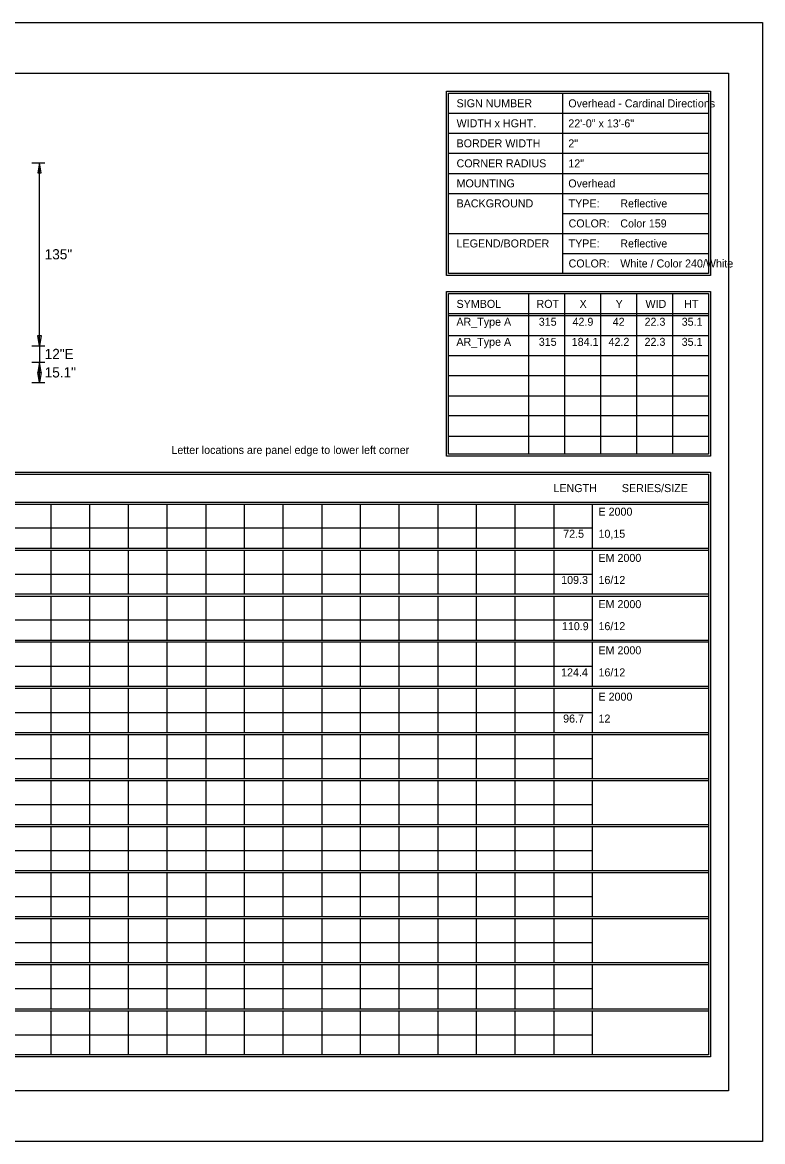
# Model space of a CAD drawing. Extents: x 1806251 to 1809821, y 414895 to 422886.
# Drawn here: x 1809679.43 to 1809684.89, y 415235.97 to 415244.23 of the extents above; entities that cross this region are included whole.
import ezdxf

# ---------------------------------------------------------------- set-up
doc = ezdxf.new("R2010")
doc.units = 0
doc.layers.add('GSDIMS', color=7, linetype='Continuous')
doc.layers.add('GSSHT', color=7, linetype='Continuous')

msp = doc.modelspace()

# ---------------------------------------------------------------- linework, layer by layer
at = {"layer": 'GSDIMS'}
for p, q in [((1809679.4963, 415243.192), (1809679.59, 415243.192)), ((1809679.5525, 415241.8421), (1809679.5525, 415243.192)), ((1809679.4963, 415241.8421), (1809679.59, 415241.8421)), ((1809679.4963, 415241.8421), (1809679.59, 415241.8421)), ((1809679.5525, 415241.8421), (1809679.5525, 415241.7221)), ((1809679.4963, 415241.7221), (1809679.59, 415241.7221)), ((1809679.4963, 415241.7221), (1809679.59, 415241.7221)), ((1809679.5525, 415241.571), (1809679.5525, 415241.7221)), ((1809679.4963, 415241.571), (1809679.59, 415241.571))]:
    msp.add_line(p, q, dxfattribs=at)
for points in [[(1809679.5525, 415243.192), (1809679.54, 415243.117), (1809679.565, 415243.117)], [(1809679.5525, 415241.8421), (1809679.54, 415241.9171), (1809679.565, 415241.9171)], [(1809679.5525, 415241.7221), (1809679.54, 415241.6471), (1809679.565, 415241.6471)], [(1809679.5525, 415241.571), (1809679.54, 415241.646), (1809679.565, 415241.646)]]:
    msp.add_lwpolyline(points, close=True, dxfattribs=at)
at = {"layer": 'GSSHT'}
for p, q in [((1809672.1348, 415244.2272), (1809684.889, 415244.2272)), ((1809684.889, 415244.2272), (1809684.889, 415235.9734)), ((1809683.4125, 415243.7045), (1809683.4125, 415242.3756)), ((1809682.5709, 415243.5568), (1809684.4904, 415243.5568)), ((1809682.5709, 415243.4092), (1809684.4904, 415243.4092)), ((1809682.5709, 415243.2615), (1809684.4904, 415243.2615)), ((1809682.5709, 415243.1139), (1809684.4904, 415243.1139)), ((1809682.5709, 415242.9662), (1809684.4904, 415242.9662)), ((1809683.4125, 415242.8186), (1809684.4904, 415242.8186)), ((1809682.5709, 415242.6709), (1809684.4904, 415242.6709)), ((1809683.4125, 415242.5232), (1809684.4904, 415242.5232)), ((1809683.1615, 415242.2279), (1809683.1615, 415241.0438)), ((1809683.4273, 415242.2279), (1809683.4273, 415241.0438)), ((1809683.6931, 415242.2279), (1809683.6931, 415241.0438)), ((1809683.9588, 415242.2279), (1809683.9588, 415241.0438)), ((1809684.2246, 415242.2279), (1809684.2246, 415241.0438)), ((1809682.5709, 415242.0803), (1809684.4904, 415242.0803)), ((1809682.5709, 415242.0655), (1809684.4904, 415242.0655)), ((1809682.5709, 415241.9179), (1809684.4904, 415241.9179)), ((1809682.5709, 415241.7702), (1809684.4904, 415241.7702)), ((1809682.5709, 415241.6226), (1809684.4904, 415241.6226)), ((1809682.5709, 415241.472), (1809684.4904, 415241.472)), ((1809682.5709, 415241.3273), (1809684.4904, 415241.3273)), ((1809682.5709, 415241.1767), (1809684.4904, 415241.1767)), ((1809672.7815, 415240.6894), (1809684.4904, 415240.6894)), ((1809672.7815, 415240.6746), (1809684.4904, 415240.6746)), ((1809679.6356, 415240.6746), (1809679.6356, 415240.3498)), ((1809679.922, 415240.6746), (1809679.922, 415240.3498)), ((1809680.2055, 415240.6746), (1809680.2055, 415240.3498)), ((1809680.4919, 415240.6746), (1809680.4919, 415240.3498)), ((1809680.7784, 415240.6746), (1809680.7784, 415240.3498)), ((1809681.0619, 415240.6746), (1809681.0619, 415240.3498)), ((1809681.3483, 415240.6746), (1809681.3483, 415240.3498)), ((1809681.6348, 415240.6746), (1809681.6348, 415240.3498)), ((1809681.9183, 415240.6746), (1809681.9183, 415240.3498)), ((1809682.2047, 415240.6746), (1809682.2047, 415240.3498)), ((1809682.4912, 415240.6746), (1809682.4912, 415240.3498)), ((1809682.7747, 415240.6746), (1809682.7747, 415240.3498)), ((1809683.0611, 415240.6746), (1809683.0611, 415240.3498)), ((1809683.3475, 415240.6746), (1809683.3475, 415240.3498)), ((1809683.631, 415240.6746), (1809683.631, 415240.3498)), ((1809672.7815, 415240.5004), (1809683.631, 415240.5004)), ((1809672.7815, 415240.3498), (1809684.4904, 415240.3498)), ((1809672.7815, 415240.335), (1809684.4904, 415240.335)), ((1809679.6356, 415240.335), (1809679.6356, 415240.0132)), ((1809679.922, 415240.335), (1809679.922, 415240.0132)), ((1809680.2055, 415240.335), (1809680.2055, 415240.0132)), ((1809680.4919, 415240.335), (1809680.4919, 415240.0132)), ((1809680.7784, 415240.335), (1809680.7784, 415240.0132)), ((1809681.0619, 415240.335), (1809681.0619, 415240.0132)), ((1809681.3483, 415240.335), (1809681.3483, 415240.0132)), ((1809681.6348, 415240.335), (1809681.6348, 415240.0132)), ((1809681.9183, 415240.335), (1809681.9183, 415240.0132)), ((1809682.2047, 415240.335), (1809682.2047, 415240.0132)), ((1809682.4912, 415240.335), (1809682.4912, 415240.0132)), ((1809682.7747, 415240.335), (1809682.7747, 415240.0132)), ((1809683.0611, 415240.335), (1809683.0611, 415240.0132)), ((1809683.3475, 415240.335), (1809683.3475, 415240.0132)), ((1809683.631, 415240.335), (1809683.631, 415240.0132)), ((1809672.7815, 415240.1579), (1809683.631, 415240.1579)), ((1809672.7815, 415240.0132), (1809684.4904, 415240.0132)), ((1809672.7815, 415239.9954), (1809684.4904, 415239.9954)), ((1809679.6356, 415239.9954), (1809679.6356, 415239.6706)), ((1809679.922, 415239.9954), (1809679.922, 415239.6706)), ((1809680.2055, 415239.9954), (1809680.2055, 415239.6706)), ((1809680.4919, 415239.9954), (1809680.4919, 415239.6706)), ((1809680.7784, 415239.9954), (1809680.7784, 415239.6706)), ((1809681.0619, 415239.9954), (1809681.0619, 415239.6706)), ((1809681.3483, 415239.9954), (1809681.3483, 415239.6706)), ((1809681.6348, 415239.9954), (1809681.6348, 415239.6706)), ((1809681.9183, 415239.9954), (1809681.9183, 415239.6706)), ((1809682.2047, 415239.9954), (1809682.2047, 415239.6706)), ((1809682.4912, 415239.9954), (1809682.4912, 415239.6706)), ((1809682.7747, 415239.9954), (1809682.7747, 415239.6706)), ((1809683.0611, 415239.9954), (1809683.0611, 415239.6706)), ((1809683.3475, 415239.9954), (1809683.3475, 415239.6706)), ((1809683.631, 415239.9954), (1809683.631, 415239.6706)), ((1809672.7815, 415239.8212), (1809683.631, 415239.8212)), ((1809672.7815, 415239.6706), (1809684.4904, 415239.6706)), ((1809672.7815, 415239.6588), (1809684.4904, 415239.6588)), ((1809679.6356, 415239.6588), (1809679.6356, 415239.331)), ((1809679.922, 415239.6588), (1809679.922, 415239.331)), ((1809680.2055, 415239.6588), (1809680.2055, 415239.331)), ((1809680.4919, 415239.6588), (1809680.4919, 415239.331)), ((1809680.7784, 415239.6588), (1809680.7784, 415239.331)), ((1809681.0619, 415239.6588), (1809681.0619, 415239.331)), ((1809681.3483, 415239.6588), (1809681.3483, 415239.331)), ((1809681.6348, 415239.6588), (1809681.6348, 415239.331)), ((1809681.9183, 415239.6588), (1809681.9183, 415239.331)), ((1809682.2047, 415239.6588), (1809682.2047, 415239.331)), ((1809682.4912, 415239.6588), (1809682.4912, 415239.331)), ((1809682.7747, 415239.6588), (1809682.7747, 415239.331)), ((1809683.0611, 415239.6588), (1809683.0611, 415239.331)), ((1809683.3475, 415239.6588), (1809683.3475, 415239.331)), ((1809683.631, 415239.6588), (1809683.631, 415239.331)), ((1809672.7815, 415239.4787), (1809683.631, 415239.4787)), ((1809672.7815, 415239.331), (1809684.4904, 415239.331)), ((1809672.7815, 415239.3162), (1809684.4904, 415239.3162)), ((1809679.6356, 415239.3162), (1809679.6356, 415238.9914)), ((1809679.922, 415239.3162), (1809679.922, 415238.9914)), ((1809680.2055, 415239.3162), (1809680.2055, 415238.9914)), ((1809680.4919, 415239.3162), (1809680.4919, 415238.9914)), ((1809680.7784, 415239.3162), (1809680.7784, 415238.9914)), ((1809681.0619, 415239.3162), (1809681.0619, 415238.9914)), ((1809681.3483, 415239.3162), (1809681.3483, 415238.9914)), ((1809681.6348, 415239.3162), (1809681.6348, 415238.9914)), ((1809681.9183, 415239.3162), (1809681.9183, 415238.9914)), ((1809682.2047, 415239.3162), (1809682.2047, 415238.9914)), ((1809682.4912, 415239.3162), (1809682.4912, 415238.9914)), ((1809682.7747, 415239.3162), (1809682.7747, 415238.9914)), ((1809683.0611, 415239.3162), (1809683.0611, 415238.9914)), ((1809683.3475, 415239.3162), (1809683.3475, 415238.9914)), ((1809683.631, 415239.3162), (1809683.631, 415238.9914)), ((1809672.7815, 415239.139), (1809683.631, 415239.139)), ((1809672.7815, 415238.9914), (1809684.4904, 415238.9914)), ((1809672.7815, 415238.9766), (1809684.4904, 415238.9766)), ((1809679.6356, 415238.9766), (1809679.6356, 415238.6518)), ((1809679.922, 415238.9766), (1809679.922, 415238.6518)), ((1809680.2055, 415238.9766), (1809680.2055, 415238.6518)), ((1809680.4919, 415238.9766), (1809680.4919, 415238.6518)), ((1809680.7784, 415238.9766), (1809680.7784, 415238.6518)), ((1809681.0619, 415238.9766), (1809681.0619, 415238.6518)), ((1809681.3483, 415238.9766), (1809681.3483, 415238.6518)), ((1809681.6348, 415238.9766), (1809681.6348, 415238.6518)), ((1809681.9183, 415238.9766), (1809681.9183, 415238.6518)), ((1809682.2047, 415238.9766), (1809682.2047, 415238.6518)), ((1809682.4912, 415238.9766), (1809682.4912, 415238.6518)), ((1809682.7747, 415238.9766), (1809682.7747, 415238.6518)), ((1809683.0611, 415238.9766), (1809683.0611, 415238.6518)), ((1809683.3475, 415238.9766), (1809683.3475, 415238.6518)), ((1809683.631, 415238.9766), (1809683.631, 415238.6518)), ((1809672.7815, 415238.7994), (1809683.631, 415238.7994)), ((1809672.7815, 415238.6518), (1809684.4904, 415238.6518)), ((1809672.7815, 415238.637), (1809684.4904, 415238.637)), ((1809679.6356, 415238.637), (1809679.6356, 415238.3122)), ((1809679.922, 415238.637), (1809679.922, 415238.3122)), ((1809680.2055, 415238.637), (1809680.2055, 415238.3122)), ((1809680.4919, 415238.637), (1809680.4919, 415238.3122)), ((1809680.7784, 415238.637), (1809680.7784, 415238.3122)), ((1809681.0619, 415238.637), (1809681.0619, 415238.3122)), ((1809681.3483, 415238.637), (1809681.3483, 415238.3122)), ((1809681.6348, 415238.637), (1809681.6348, 415238.3122)), ((1809681.9183, 415238.637), (1809681.9183, 415238.3122)), ((1809682.2047, 415238.637), (1809682.2047, 415238.3122)), ((1809682.4912, 415238.637), (1809682.4912, 415238.3122)), ((1809682.7747, 415238.637), (1809682.7747, 415238.3122)), ((1809683.0611, 415238.637), (1809683.0611, 415238.3122)), ((1809683.3475, 415238.637), (1809683.3475, 415238.3122)), ((1809683.631, 415238.637), (1809683.631, 415238.3122)), ((1809672.7815, 415238.4598), (1809683.631, 415238.4598)), ((1809672.7815, 415238.3122), (1809684.4904, 415238.3122)), ((1809672.7815, 415238.2974), (1809684.4904, 415238.2974)), ((1809679.6356, 415238.2974), (1809679.6356, 415237.9726)), ((1809679.922, 415238.2974), (1809679.922, 415237.9726)), ((1809680.2055, 415238.2974), (1809680.2055, 415237.9726)), ((1809680.4919, 415238.2974), (1809680.4919, 415237.9726)), ((1809680.7784, 415238.2974), (1809680.7784, 415237.9726)), ((1809681.0619, 415238.2974), (1809681.0619, 415237.9726)), ((1809681.3483, 415238.2974), (1809681.3483, 415237.9726)), ((1809681.6348, 415238.2974), (1809681.6348, 415237.9726)), ((1809681.9183, 415238.2974), (1809681.9183, 415237.9726)), ((1809682.2047, 415238.2974), (1809682.2047, 415237.9726)), ((1809682.4912, 415238.2974), (1809682.4912, 415237.9726)), ((1809682.7747, 415238.2974), (1809682.7747, 415237.9726)), ((1809683.0611, 415238.2974), (1809683.0611, 415237.9726)), ((1809683.3475, 415238.2974), (1809683.3475, 415237.9726)), ((1809683.631, 415238.2974), (1809683.631, 415237.9726)), ((1809672.7815, 415238.1202), (1809683.631, 415238.1202)), ((1809672.7815, 415237.9726), (1809684.4904, 415237.9726)), ((1809672.7815, 415237.9578), (1809684.4904, 415237.9578)), ((1809679.6356, 415237.9578), (1809679.6356, 415237.633)), ((1809679.922, 415237.9578), (1809679.922, 415237.633)), ((1809680.2055, 415237.9578), (1809680.2055, 415237.633)), ((1809680.4919, 415237.9578), (1809680.4919, 415237.633)), ((1809680.7784, 415237.9578), (1809680.7784, 415237.633)), ((1809681.0619, 415237.9578), (1809681.0619, 415237.633)), ((1809681.3483, 415237.9578), (1809681.3483, 415237.633)), ((1809681.6348, 415237.9578), (1809681.6348, 415237.633)), ((1809681.9183, 415237.9578), (1809681.9183, 415237.633)), ((1809682.2047, 415237.9578), (1809682.2047, 415237.633)), ((1809682.4912, 415237.9578), (1809682.4912, 415237.633)), ((1809682.7747, 415237.9578), (1809682.7747, 415237.633)), ((1809683.0611, 415237.9578), (1809683.0611, 415237.633)), ((1809683.3475, 415237.9578), (1809683.3475, 415237.633)), ((1809683.631, 415237.9578), (1809683.631, 415237.633)), ((1809672.7815, 415237.7806), (1809683.631, 415237.7806)), ((1809672.7815, 415237.633), (1809684.4904, 415237.633)), ((1809672.7815, 415237.6182), (1809684.4904, 415237.6182)), ((1809679.6356, 415237.6182), (1809679.6356, 415237.2934)), ((1809679.922, 415237.6182), (1809679.922, 415237.2934)), ((1809680.2055, 415237.6182), (1809680.2055, 415237.2934)), ((1809680.4919, 415237.6182), (1809680.4919, 415237.2934)), ((1809680.7784, 415237.6182), (1809680.7784, 415237.2934)), ((1809681.0619, 415237.6182), (1809681.0619, 415237.2934)), ((1809681.3483, 415237.6182), (1809681.3483, 415237.2934)), ((1809681.6348, 415237.6182), (1809681.6348, 415237.2934)), ((1809681.9183, 415237.6182), (1809681.9183, 415237.2934)), ((1809682.2047, 415237.6182), (1809682.2047, 415237.2934)), ((1809682.4912, 415237.6182), (1809682.4912, 415237.2934)), ((1809682.7747, 415237.6182), (1809682.7747, 415237.2934)), ((1809683.0611, 415237.6182), (1809683.0611, 415237.2934)), ((1809683.3475, 415237.6182), (1809683.3475, 415237.2934)), ((1809683.631, 415237.6182), (1809683.631, 415237.2934)), ((1809672.7815, 415237.441), (1809683.631, 415237.441)), ((1809672.7815, 415237.2934), (1809684.4904, 415237.2934)), ((1809672.7815, 415237.2786), (1809684.4904, 415237.2786)), ((1809679.6356, 415237.2786), (1809679.6356, 415236.9538)), ((1809679.922, 415237.2786), (1809679.922, 415236.9538)), ((1809680.2055, 415237.2786), (1809680.2055, 415236.9538)), ((1809680.4919, 415237.2786), (1809680.4919, 415236.9538)), ((1809680.7784, 415237.2786), (1809680.7784, 415236.9538)), ((1809681.0619, 415237.2786), (1809681.0619, 415236.9538)), ((1809681.3483, 415237.2786), (1809681.3483, 415236.9538)), ((1809681.6348, 415237.2786), (1809681.6348, 415236.9538)), ((1809681.9183, 415237.2786), (1809681.9183, 415236.9538)), ((1809682.2047, 415237.2786), (1809682.2047, 415236.9538)), ((1809682.4912, 415237.2786), (1809682.4912, 415236.9538)), ((1809682.7747, 415237.2786), (1809682.7747, 415236.9538)), ((1809683.0611, 415237.2786), (1809683.0611, 415236.9538)), ((1809683.3475, 415237.2786), (1809683.3475, 415236.9538)), ((1809683.631, 415237.2786), (1809683.631, 415236.9538)), ((1809672.7815, 415237.1014), (1809683.631, 415237.1014)), ((1809672.7815, 415236.9538), (1809684.4904, 415236.9538)), ((1809672.7815, 415236.939), (1809684.4904, 415236.939)), ((1809679.6356, 415236.939), (1809679.6356, 415236.6142)), ((1809679.922, 415236.939), (1809679.922, 415236.6142)), ((1809680.2055, 415236.939), (1809680.2055, 415236.6142)), ((1809680.4919, 415236.939), (1809680.4919, 415236.6142)), ((1809680.7784, 415236.939), (1809680.7784, 415236.6142)), ((1809681.0619, 415236.939), (1809681.0619, 415236.6142)), ((1809681.3483, 415236.939), (1809681.3483, 415236.6142)), ((1809681.6348, 415236.939), (1809681.6348, 415236.6142)), ((1809681.9183, 415236.939), (1809681.9183, 415236.6142)), ((1809682.2047, 415236.939), (1809682.2047, 415236.6142)), ((1809682.4912, 415236.939), (1809682.4912, 415236.6142)), ((1809682.7747, 415236.939), (1809682.7747, 415236.6142)), ((1809683.0611, 415236.939), (1809683.0611, 415236.6142)), ((1809683.3475, 415236.939), (1809683.3475, 415236.6142)), ((1809683.631, 415236.939), (1809683.631, 415236.6142)), ((1809672.7815, 415236.7618), (1809683.631, 415236.7618)), ((1809684.889, 415235.9734), (1809672.1348, 415235.9734))]:
    msp.add_line(p, q, dxfattribs=at)
for points in [[(1809672.6339, 415243.8521), (1809684.638, 415243.8521), (1809684.638, 415236.3484), (1809672.6339, 415236.3484)], [(1809682.5561, 415243.7192), (1809684.5051, 415243.7192), (1809684.5051, 415242.3608), (1809682.5561, 415242.3608)], [(1809682.5709, 415243.7045), (1809684.4904, 415243.7045), (1809684.4904, 415242.3756), (1809682.5709, 415242.3756)], [(1809682.5561, 415242.2427), (1809684.5051, 415242.2427), (1809684.5051, 415241.029), (1809682.5561, 415241.029)], [(1809682.5709, 415242.2279), (1809684.4904, 415242.2279), (1809684.4904, 415241.0438), (1809682.5709, 415241.0438)], [(1809672.7668, 415240.9109), (1809684.5051, 415240.9109), (1809684.5051, 415236.5994), (1809672.7668, 415236.5994)], [(1809672.7815, 415240.8961), (1809684.4904, 415240.8961), (1809684.4904, 415236.6142), (1809672.7815, 415236.6142)]]:
    msp.add_lwpolyline(points, close=True, dxfattribs=at)

# ---------------------------------------------------------------- texts
at = {"layer": 'GSDIMS'}
for s, p in [('135"', (1809679.59, 415242.4796)), ('12"E', (1809679.59, 415241.7447)), ('15.1"', (1809679.59, 415241.6086))]:
    msp.add_text(s, height=0.075, dxfattribs=at).set_placement(p)
at = {"layer": 'GSSHT'}
for s, height, p in [('SIGN NUMBER', 0.059055, (1809682.63, 415243.6011)), ('Overhead - Cardinal Directions', 0.059025, (1809683.4548, 415243.6004)), ('WIDTH x HGHT.', 0.059055, (1809682.63, 415243.4535)), ('22\'-0" x 13\'-6"', 0.059025, (1809683.4548, 415243.4528)), ('BORDER WIDTH', 0.059055, (1809682.63, 415243.3058)), ('2"', 0.05903, (1809683.4548, 415243.3052)), ('CORNER RADIUS', 0.059055, (1809682.63, 415243.1582)), ('12"', 0.05903, (1809683.4548, 415243.1577)), ('MOUNTING', 0.05906, (1809682.63, 415243.0105)), ('Overhead', 0.05903, (1809683.4548, 415243.0101)), ('BACKGROUND', 0.05906, (1809682.63, 415242.8628)), ('TYPE:', 0.05906, (1809683.4568, 415242.8628)), ('Reflective', 0.05903, (1809683.8385, 415242.8626)), ('COLOR:', 0.05906, (1809683.4568, 415242.7152)), ('Color 159', 0.05903, (1809683.8385, 415242.715)), ('LEGEND/BORDER', 0.059055, (1809682.63, 415242.5675)), ('TYPE:', 0.05906, (1809683.4568, 415242.5675)), ('Reflective', 0.05903, (1809683.8385, 415242.5674)), ('COLOR:', 0.05906, (1809683.4568, 415242.4199)), ('White / Color 240/White', 0.059025, (1809683.8385, 415242.4199)), ('SYMBOL', 0.05906, (1809682.63, 415242.1216)), ('ROT', 0.05906, (1809683.2199, 415242.1216)), ('X', 0.0591, (1809683.5379, 415242.1216)), ('Y', 0.0591, (1809683.804, 415242.1216)), ('WID', 0.05906, (1809684.0245, 415242.1216)), ('HT', 0.05906, (1809684.3101, 415242.1216)), ('AR_Type A', 0.05903, (1809682.629, 415241.9899)), ('315', 0.05903, (1809683.2369, 415241.9899)), ('42.9', 0.05903, (1809683.4861, 415241.9899)), ('42', 0.05903, (1809683.7823, 415241.9899)), ('22.3', 0.05903, (1809684.0176, 415241.9899)), ('35.1', 0.05903, (1809684.2917, 415241.9899)), ('AR_Type A', 0.05903, (1809682.629, 415241.8418)), ('315', 0.05903, (1809683.2369, 415241.8418)), ('184.1', 0.05903, (1809683.4801, 415241.8418)), ('42.2', 0.05903, (1809683.7518, 415241.8418)), ('22.3', 0.05903, (1809684.0176, 415241.8418)), ('35.1', 0.05903, (1809684.2917, 415241.8418)), ('Letter locations are panel edge to lower left corner', 0.059025, (1809680.5256, 415241.0446)), ('LENGTH', 0.05906, (1809683.3449, 415240.7632)), ('SERIES/SIZE', 0.059061, (1809683.8501, 415240.7632)), ('E 2000', 0.05903, (1809683.6775, 415240.5892)), ('72.5', 0.05903, (1809683.4171, 415240.4265)), ('10,15', 0.05903, (1809683.6775, 415240.4265)), ('EM 2000', 0.05903, (1809683.6775, 415240.2484)), ('109.3', 0.05903, (1809683.4021, 415240.0858)), ('16/12', 0.05903, (1809683.6775, 415240.0858)), ('EM 2000', 0.05903, (1809683.6775, 415239.9077)), ('110.9', 0.05903, (1809683.4076, 415239.7451)), ('16/12', 0.05903, (1809683.6775, 415239.7451)), ('EM 2000', 0.05903, (1809683.6775, 415239.567)), ('124.4', 0.05903, (1809683.4016, 415239.4043)), ('16/12', 0.05903, (1809683.6775, 415239.4043)), ('E 2000', 0.05903, (1809683.6775, 415239.2252)), ('96.7', 0.05903, (1809683.4166, 415239.0636)), ('12', 0.05903, (1809683.6775, 415239.0636))]:
    msp.add_text(s, height=height, dxfattribs=at).set_placement(p)

doc.saveas('drawing.dxf')
